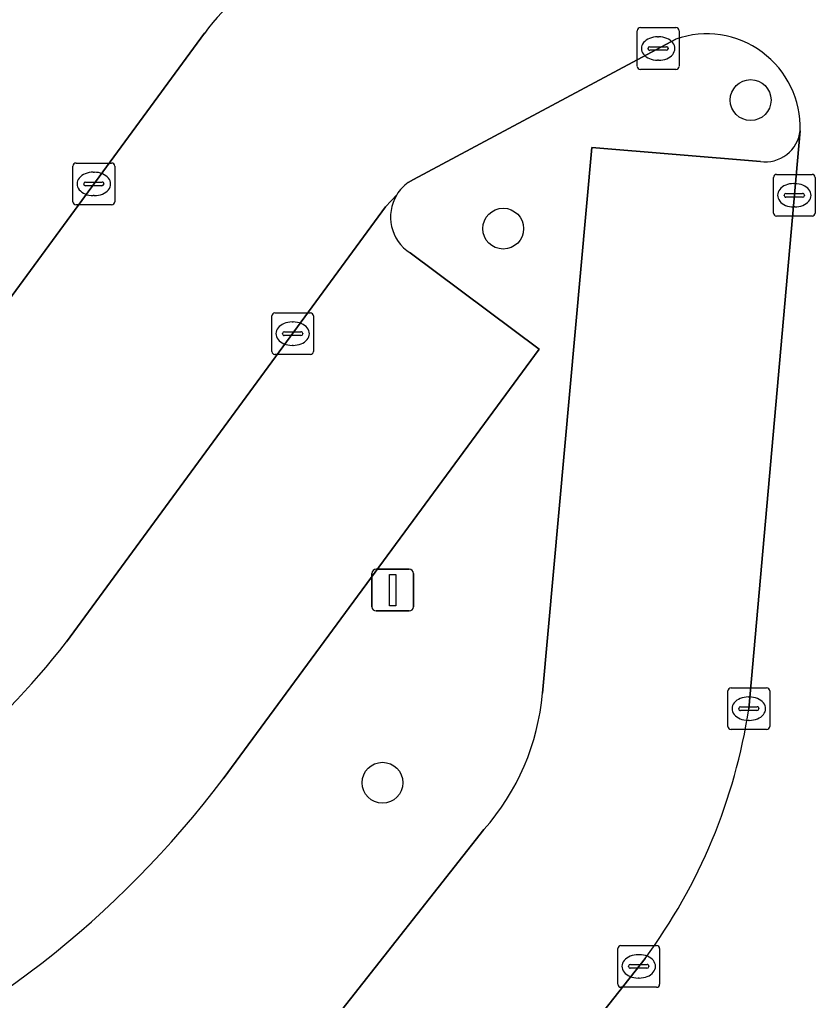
# Model space of a CAD drawing. Extents: x 160304 to 160955, y 383684 to 384161.
# Drawn here: x 160815.71 to 160834.76, y 383832.31 to 383855.78 of the extents above; entities that cross this region are included whole.
import ezdxf

# ---------------------------------------------------------------- set-up
doc = ezdxf.new("R2010")
doc.units = 0
for name, color, linetype in [('IMGEO_Boom', 7, 'Continuous'), ('IMGEO_Groenvoorziening', 7, 'Continuous'), ('IMGEO_Haag', 7, 'Continuous'), ('IMGEO_Kolk', 7, 'Continuous'), ('IMGEO_Lichtmast', 7, 'Continuous'), ('IMGEO_Parkeervlak_open', 7, 'Continuous'), ('IMGEO_Rijbaan_lokaal_open', 7, 'Continuous')]:
    doc.layers.add(name, color=color, linetype=linetype)

msp = doc.modelspace()

# ---------------------------------------------------------------- linework, layer by layer
at = {"layer": 'IMGEO_Boom'}
for centre in [(160833.209, 383853.851), (160827.287, 383850.775), (160824.397, 383837.514)]:
    msp.add_circle(centre, 0.489, dxfattribs=at)
at = {"layer": 'IMGEO_Groenvoorziening'}
for points in [[(160831.418, 383855.311), (160825.135, 383851.954), (160825.011, 383851.878)], [(160828.226, 383839.655), (160829.406, 383852.716), (160833.443, 383852.383)], [(160825.061, 383850.193), (160828.145, 383847.893), (160820.58, 383837.604)], [(160818.697, 383819.974), (160815.741, 383822.324), (160826.826, 383836.393)]]:
    msp.add_lwpolyline(points, dxfattribs=at)
for centre, radius, start, end in [((160832.155, 383853.195), 2.24, 358.0184, 109.209), ((160833.565, 383853.208), 0.834, 261.5648, 353.8339), ((160825.611, 383851.05), 1.023, 125.9531, 148.3345), ((160825.607, 383851.052), 1.018, 148.2983, 237.5588), ((160822.584, 383840.145), 5.663, 318.5062, 355.0373), ((160801.876, 383851.692), 23.416, 292.6652, 323.0134)]:
    msp.add_arc(centre, radius, start, end, dxfattribs=at)
at = {"layer": 'IMGEO_Haag'}
for points in [[(160831.418, 383855.311), (160825.135, 383851.954), (160825.011, 383851.878)], [(160828.226, 383839.655), (160829.406, 383852.716), (160833.443, 383852.383)], [(160825.061, 383850.193), (160828.145, 383847.893), (160820.58, 383837.604)], [(160818.697, 383819.974), (160815.741, 383822.324), (160826.826, 383836.393)]]:
    msp.add_lwpolyline(points, dxfattribs=at)
for centre, radius, start, end in [((160832.155, 383853.195), 2.24, 358.0184, 109.209), ((160833.565, 383853.208), 0.834, 261.5648, 353.8339), ((160825.611, 383851.05), 1.023, 125.9531, 148.3345), ((160825.607, 383851.052), 1.018, 148.2983, 237.5588), ((160822.584, 383840.145), 5.663, 318.5062, 355.0373), ((160801.876, 383851.692), 23.416, 292.6652, 323.0134)]:
    msp.add_arc(centre, radius, start, end, dxfattribs=at)
at = {"layer": 'IMGEO_Kolk'}
for p, q in [((160830.569, 383855.585), (160831.421, 383855.585)), ((160830.494, 383854.659), (160830.494, 383855.511)), ((160830.982, 383855.365), (160831.007, 383855.365)), ((160831.495, 383855.511), (160831.495, 383854.659)), ((160830.753, 383855.079), (160830.753, 383855.091)), ((160830.796, 383855.128), (160831.194, 383855.128)), ((160831.237, 383855.091), (160831.237, 383855.079)), ((160831.191, 383855.042), (160830.793, 383855.042)), ((160831.005, 383854.805), (160830.98, 383854.805)), ((160831.421, 383854.585), (160830.569, 383854.585)), ((160816.986, 383851.419), (160816.986, 383852.271)), ((160817.061, 383852.345), (160817.913, 383852.345)), ((160817.987, 383852.271), (160817.987, 383851.419)), ((160817.474, 383852.125), (160817.499, 383852.125)), ((160833.829, 383852.073), (160834.681, 383852.073)), ((160817.245, 383851.839), (160817.245, 383851.851)), ((160817.683, 383851.802), (160817.285, 383851.802)), ((160817.288, 383851.888), (160817.686, 383851.888)), ((160817.729, 383851.851), (160817.729, 383851.839)), ((160833.754, 383851.147), (160833.754, 383851.999)), ((160834.242, 383851.853), (160834.267, 383851.853)), ((160834.755, 383851.999), (160834.755, 383851.147)), ((160817.497, 383851.565), (160817.472, 383851.565)), ((160834.013, 383851.567), (160834.013, 383851.579)), ((160834.056, 383851.616), (160834.454, 383851.616)), ((160834.497, 383851.579), (160834.497, 383851.567)), ((160817.913, 383851.345), (160817.061, 383851.345)), ((160834.451, 383851.53), (160834.053, 383851.53)), ((160834.265, 383851.293), (160834.24, 383851.293)), ((160834.681, 383851.073), (160833.829, 383851.073)), ((160821.82, 383848.761), (160822.672, 383848.761)), ((160821.745, 383847.835), (160821.745, 383848.687)), ((160822.233, 383848.541), (160822.258, 383848.541)), ((160822.746, 383848.687), (160822.746, 383847.835)), ((160822.047, 383848.304), (160822.445, 383848.304)), ((160822.004, 383848.255), (160822.004, 383848.267)), ((160822.442, 383848.218), (160822.044, 383848.218)), ((160822.488, 383848.267), (160822.488, 383848.255)), ((160822.256, 383847.981), (160822.231, 383847.981)), ((160822.672, 383847.761), (160821.82, 383847.761)), ((160832.665, 383838.861), (160832.665, 383839.713)), ((160832.74, 383839.787), (160833.592, 383839.787)), ((160833.666, 383839.713), (160833.666, 383838.861)), ((160833.153, 383839.567), (160833.178, 383839.567)), ((160832.924, 383839.281), (160832.924, 383839.293)), ((160833.362, 383839.244), (160832.964, 383839.244)), ((160832.967, 383839.33), (160833.365, 383839.33)), ((160833.408, 383839.293), (160833.408, 383839.281)), ((160833.176, 383839.007), (160833.151, 383839.007)), ((160833.592, 383838.787), (160832.74, 383838.787)), ((160830.03, 383832.694), (160830.03, 383833.546)), ((160830.105, 383833.62), (160830.957, 383833.62)), ((160831.031, 383833.546), (160831.031, 383832.694)), ((160830.518, 383833.4), (160830.543, 383833.4)), ((160830.289, 383833.114), (160830.289, 383833.126)), ((160830.727, 383833.077), (160830.329, 383833.077)), ((160830.332, 383833.163), (160830.73, 383833.163)), ((160830.773, 383833.126), (160830.773, 383833.114)), ((160830.541, 383832.84), (160830.516, 383832.84)), ((160830.957, 383832.62), (160830.105, 383832.62))]:
    msp.add_line(p, q, dxfattribs=at)
for points in [[(160830.569, 383855.585), (160831.421, 383855.585)], [(160830.494, 383854.659), (160830.494, 383855.511)], [(160831.495, 383855.511), (160831.495, 383854.659)], [(160831.421, 383854.585), (160830.569, 383854.585)], [(160816.986, 383851.419), (160816.986, 383852.271)], [(160817.061, 383852.345), (160817.913, 383852.345)], [(160817.987, 383852.271), (160817.987, 383851.419)], [(160833.829, 383852.073), (160834.681, 383852.073)], [(160833.754, 383851.147), (160833.754, 383851.999)], [(160834.755, 383851.999), (160834.755, 383851.147)], [(160817.913, 383851.345), (160817.061, 383851.345)], [(160834.681, 383851.073), (160833.829, 383851.073)], [(160821.82, 383848.761), (160822.672, 383848.761)], [(160821.745, 383847.835), (160821.745, 383848.687)], [(160822.746, 383848.687), (160822.746, 383847.835)], [(160822.672, 383847.761), (160821.82, 383847.761)], [(160832.665, 383838.861), (160832.665, 383839.713)], [(160832.74, 383839.787), (160833.592, 383839.787)], [(160833.666, 383839.713), (160833.666, 383838.861)], [(160833.592, 383838.787), (160832.74, 383838.787)], [(160830.03, 383832.694), (160830.03, 383833.546)], [(160830.105, 383833.62), (160830.957, 383833.62)], [(160831.031, 383833.546), (160831.031, 383832.694)], [(160830.957, 383832.62), (160830.105, 383832.62)]]:
    msp.add_lwpolyline(points, dxfattribs=at)
for centre, radius, start, end in [((160830.571, 383855.509), 0.0765, 91.552, 178.448), ((160830.571, 383855.509), 0.0765, 91.552, 178.448), ((160831.419, 383855.509), 0.0765, 1.552, 88.448), ((160831.419, 383855.509), 0.0765, 1.552, 88.448), ((160830.793, 383855.088), 0.0403, 85.8775, 175.7526), ((160831.198, 383855.09), 0.0386, 1.7309, 96.639), ((160830.79, 383855.078), 0.0366, 178.938, 274.7102), ((160831.194, 383855.085), 0.043, 264.8664, 352.4533), ((160830.571, 383854.661), 0.0765, 181.552, 268.448), ((160830.571, 383854.661), 0.0765, 181.552, 268.448), ((160831.419, 383854.661), 0.0765, 271.552, 358.448), ((160831.419, 383854.661), 0.0765, 271.552, 358.448), ((160817.063, 383852.269), 0.0765, 91.552, 178.448), ((160817.063, 383852.269), 0.0765, 91.552, 178.448), ((160817.911, 383852.269), 0.0765, 1.552, 88.448), ((160817.911, 383852.269), 0.0765, 1.552, 88.448), ((160833.831, 383851.997), 0.0765, 91.552, 178.448), ((160833.831, 383851.997), 0.0765, 91.552, 178.448), ((160834.679, 383851.997), 0.0765, 1.552, 88.448), ((160834.679, 383851.997), 0.0765, 1.552, 88.448), ((160817.285, 383851.848), 0.0403, 85.8775, 175.7526), ((160817.282, 383851.838), 0.0366, 178.938, 274.7102), ((160817.686, 383851.845), 0.043, 264.8664, 352.4533), ((160817.69, 383851.85), 0.0386, 1.7309, 96.639), ((160834.053, 383851.576), 0.0403, 85.8775, 175.7526), ((160834.05, 383851.566), 0.0366, 178.938, 274.7102), ((160834.454, 383851.573), 0.043, 264.8664, 352.4533), ((160834.458, 383851.578), 0.0386, 1.7309, 96.639), ((160817.063, 383851.421), 0.0765, 181.552, 268.448), ((160817.063, 383851.421), 0.0765, 181.552, 268.448), ((160817.911, 383851.421), 0.0765, 271.552, 358.448), ((160817.911, 383851.421), 0.0765, 271.552, 358.448), ((160833.831, 383851.149), 0.0765, 181.552, 268.448), ((160833.831, 383851.149), 0.0765, 181.552, 268.448), ((160834.679, 383851.149), 0.0765, 271.552, 358.448), ((160834.679, 383851.149), 0.0765, 271.552, 358.448), ((160821.822, 383848.685), 0.0765, 91.552, 178.448), ((160821.822, 383848.685), 0.0765, 91.552, 178.448), ((160822.67, 383848.685), 0.0765, 1.552, 88.448), ((160822.67, 383848.685), 0.0765, 1.552, 88.448), ((160822.044, 383848.264), 0.0403, 85.8775, 175.7526), ((160822.449, 383848.266), 0.0386, 1.7309, 96.639), ((160822.041, 383848.254), 0.0366, 178.938, 274.7102), ((160822.445, 383848.261), 0.043, 264.8664, 352.4533), ((160821.822, 383847.837), 0.0765, 181.552, 268.448), ((160821.822, 383847.837), 0.0765, 181.552, 268.448), ((160822.67, 383847.837), 0.0765, 271.552, 358.448), ((160822.67, 383847.837), 0.0765, 271.552, 358.448), ((160832.742, 383839.711), 0.0765, 91.552, 178.448), ((160832.742, 383839.711), 0.0765, 91.552, 178.448), ((160833.59, 383839.711), 0.0765, 1.552, 88.448), ((160833.59, 383839.711), 0.0765, 1.552, 88.448), ((160832.964, 383839.29), 0.0403, 85.8775, 175.7526), ((160832.961, 383839.28), 0.0366, 178.938, 274.7102), ((160833.365, 383839.287), 0.043, 264.8664, 352.4533), ((160833.369, 383839.292), 0.0386, 1.7309, 96.639), ((160832.742, 383838.863), 0.0765, 181.552, 268.448), ((160832.742, 383838.863), 0.0765, 181.552, 268.448), ((160833.59, 383838.863), 0.0765, 271.552, 358.448), ((160833.59, 383838.863), 0.0765, 271.552, 358.448), ((160830.107, 383833.544), 0.0765, 91.552, 178.448), ((160830.107, 383833.544), 0.0765, 91.552, 178.448), ((160830.955, 383833.544), 0.0765, 1.552, 88.448), ((160830.955, 383833.544), 0.0765, 1.552, 88.448), ((160830.329, 383833.123), 0.0403, 85.8775, 175.7526), ((160830.326, 383833.113), 0.0366, 178.938, 274.7102), ((160830.73, 383833.12), 0.043, 264.8664, 352.4533), ((160830.734, 383833.125), 0.0386, 1.7309, 96.639), ((160830.107, 383832.696), 0.0765, 181.552, 268.448), ((160830.107, 383832.696), 0.0765, 181.552, 268.448), ((160830.955, 383832.696), 0.0765, 271.552, 358.448), ((160830.955, 383832.696), 0.0765, 271.552, 358.448)]:
    msp.add_arc(centre, radius, start, end, dxfattribs=at)
for centre, major_axis, ratio, start_param, end_param in [((160830.981, 383855.085), (-0.387, 0.002), 0.722429, 4.712389, 7.853982), ((160831.006, 383855.085), (-0.39, 0.002), 0.717154, 1.570796, 4.712389), ((160817.473, 383851.845), (-0.387, 0.002), 0.722429, 4.712389, 7.853982), ((160817.498, 383851.845), (-0.39, 0.002), 0.717154, 1.570796, 4.712389), ((160834.241, 383851.573), (-0.387, 0.002), 0.722429, 4.712389, 7.853982), ((160834.266, 383851.573), (-0.39, 0.002), 0.717154, 1.570796, 4.712389), ((160822.232, 383848.261), (-0.387, 0.002), 0.722429, 4.712389, 7.853982), ((160822.257, 383848.261), (-0.39, 0.002), 0.717154, 1.570796, 4.712389), ((160833.152, 383839.287), (-0.387, 0.002), 0.722429, 4.712389, 7.853982), ((160833.177, 383839.287), (-0.39, 0.002), 0.717154, 1.570796, 4.712389), ((160830.517, 383833.12), (-0.387, 0.002), 0.722429, 4.712389, 7.853982), ((160830.542, 383833.12), (-0.39, 0.002), 0.717154, 1.570796, 4.712389)]:
    msp.add_ellipse(centre, major_axis=major_axis, ratio=ratio, start_param=start_param, end_param=end_param, dxfattribs=at)
at = {"layer": 'IMGEO_Lichtmast'}
for p, q in [((160824.145, 383841.725), (160824.145, 383842.525)), ((160824.145, 383842.525), (160824.145, 383841.725)), ((160824.245, 383842.625), (160825.035, 383842.625)), ((160825.035, 383842.625), (160824.245, 383842.625)), ((160825.135, 383842.525), (160825.135, 383841.725)), ((160825.135, 383841.725), (160825.135, 383842.525)), ((160825.035, 383841.625), (160824.245, 383841.625)), ((160824.245, 383841.625), (160825.035, 383841.625))]:
    msp.add_line(p, q, dxfattribs=at)
msp.add_lwpolyline([(160824.565, 383842.5), (160824.715, 383842.5), (160824.715, 383841.75), (160824.565, 383841.75), (160824.565, 383842.5)], dxfattribs=at)
for centre, start, end in [((160824.245, 383842.525), 90, 180), ((160824.245, 383842.525), 90, 180), ((160825.035, 383842.525), 0, 90), ((160825.035, 383842.525), 360, 90), ((160824.245, 383841.725), 180, 270), ((160824.245, 383841.725), 180, 270), ((160825.035, 383841.725), 270, 0), ((160825.035, 383841.725), 270, 0)]:
    msp.add_arc(centre, 0.1, start, end, dxfattribs=at)
at = {"layer": 'IMGEO_Parkeervlak_open'}
for points in [[(160812.325, 383844.809), (160820.132, 383855.449)], [(160833.166, 383839.283), (160834.394, 383853.118)], [(160833.443, 383852.383), (160829.406, 383852.716), (160828.226, 383839.655)], [(160824.741, 383851.587), (160824.472, 383851.296), (160816.832, 383840.884)], [(160820.58, 383837.604), (160828.145, 383847.893), (160825.061, 383850.193)], [(160826.826, 383836.393), (160815.741, 383822.324), (160818.697, 383819.974)], [(160819.095, 383818.648), (160830.683, 383833.311)]]:
    msp.add_lwpolyline(points, dxfattribs=at)
for centre, radius, start, end in [((160824.978, 383851.824), 6.051, 118.4722, 143.2051), ((160833.565, 383853.208), 0.834, 261.5648, 353.8339), ((160825.607, 383851.052), 1.018, 148.2983, 237.5588), ((160800.725, 383853.462), 20.436, 298.8305, 322.0134), ((160822.584, 383840.145), 5.663, 318.5062, 355.0373), ((160819.84, 383841.321), 13.481, 323.5441, 351.3034), ((160801.876, 383851.692), 23.416, 292.6652, 323.0134)]:
    msp.add_arc(centre, radius, start, end, dxfattribs=at)
at = {"layer": 'IMGEO_Rijbaan_lokaal_open'}
for points in [[(160820.132, 383855.449), (160812.325, 383844.809)], [(160825.011, 383851.878), (160825.135, 383851.954), (160831.418, 383855.311)], [(160834.394, 383853.118), (160833.166, 383839.283)], [(160816.832, 383840.884), (160824.472, 383851.296), (160824.741, 383851.587)], [(160830.683, 383833.311), (160819.095, 383818.648), (160818.873, 383818.367), (160817.702, 383816.886), (160821.453, 383811.461), (160822.42, 383812.658), (160837.528, 383831.992)]]:
    msp.add_lwpolyline(points, dxfattribs=at)
for centre, radius, start, end in [((160824.978, 383851.824), 6.051, 118.4722, 143.2051), ((160832.155, 383853.195), 2.24, 358.0184, 109.209), ((160825.611, 383851.05), 1.023, 125.9531, 148.3345), ((160800.725, 383853.462), 20.436, 298.8305, 322.0134), ((160819.84, 383841.321), 13.481, 323.5441, 351.3034)]:
    msp.add_arc(centre, radius, start, end, dxfattribs=at)

doc.saveas('drawing.dxf')
